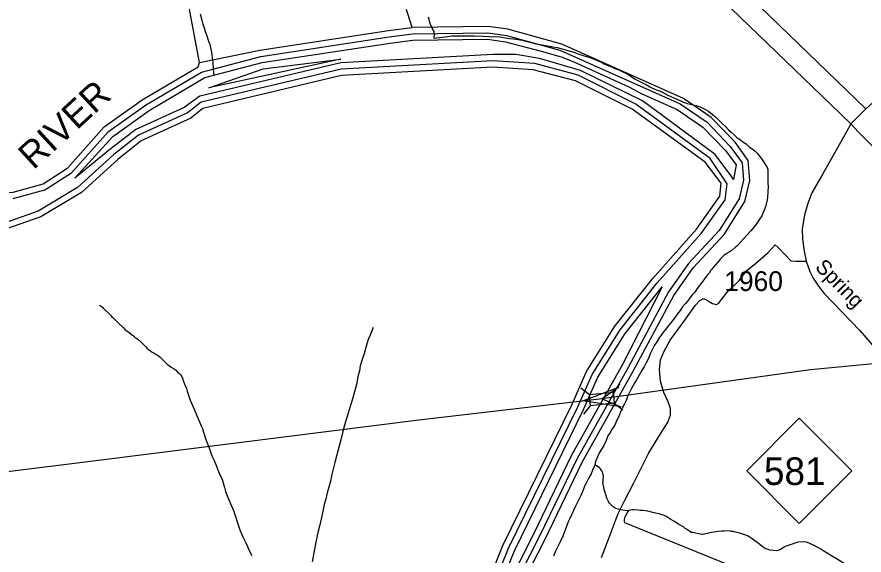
# Model space of a CAD drawing. Extents: x 2260773 to 2342389, y 552869 to 618546.
# Drawn here: x 2311230 to 2316600, y 569925 to 573337 of the extents above; entities that cross this region are included whole.
import ezdxf

# ---------------------------------------------------------------- set-up
doc = ezdxf.new("R2010")
doc.units = 0
for name, color, linetype in [('Exist Boundary Political Urban Extension UEB', 7, 'Continuous'), ('Exist Hydrographic Buffer Line', 7, 'Continuous'), ('Exist Hydrographic Misc Water Feature', 7, 'Continuous'), ('Exist Hydrographic River Shore', 7, 'Continuous'), ('Exist Hydrographic River Shore Label', 7, 'Continuous'), ('Exist Road Non-System Type 51', 7, 'Continuous'), ('Exist Road Primary NC Attributed', 7, 'Continuous'), ('Exist Road Primary NC Shield CELL', 7, 'Continuous'), ('Exist Road Primary NC Shield Number Label', 7, 'Continuous'), ('Exist Road Primary NC Structure Standard Bridge CELL', 7, 'Continuous'), ('Exist Road Secondary Structure Standard Bridge Attributed CELL', 7, 'Continuous'), ('Exist Road Secondary Type 51 Attributed', 7, 'Continuous'), ('Exist Road Secondary Type 51 Label', 7, 'Continuous'), ('Exist Road Secondary Type 51 Number Label', 7, 'Continuous')]:
    doc.layers.add(name, color=color, linetype=linetype)

msp = doc.modelspace()

# ---------------------------------------------------------------- linework, layer by layer
at = {"layer": 'Exist Boundary Political Urban Extension UEB'}
msp.add_line((2315604, 573728.1), (2316611.8, 572753.6), dxfattribs=at)
at = {"layer": 'Exist Hydrographic Buffer Line'}
for points in [[(2311206.4, 572185.7), (2311405.9, 572240.8), (2311574.7, 572347.3), (2311810.1, 572609.6), (2312045.1, 572776.5), (2312399.8, 572986.9), (2312776.3, 573086.3), (2313589.7, 573210.9), (2313737, 573229.7), (2314214.7, 573236), (2314334.1, 573218.9), (2314670.8, 573125.9), (2315434.8, 572785.6), (2315604.4, 572669), (2315751.6, 572516), (2315827.3, 572412.7), (2315836.1, 572302.7), (2315807.2, 572182.8), (2315681.5, 571982.7), (2315487.1, 571774), (2315360.6, 571594.1)], [(2311596.4, 572313.5), (2311837, 572579.6), (2312067, 572742.9), (2312419.9, 572952.5), (2312783.3, 573046.9), (2313595.3, 573171.3), (2313739.8, 573189.7), (2314212.1, 573195.9), (2314325.9, 573179.6), (2314552.6, 573120.4), (2314678.9, 573083.6), (2314761, 573053.1), (2315109.2, 572894.2), (2315192, 572849.8)], [(2314391.6, 573098.4), (2314249.4, 573097.8), (2313283, 573046), (2312388.7, 572834.4), (2312289.5, 572763), (2311984, 572623.4), (2311819.5, 572495.6), (2311596.4, 572313.5)], [(2315771.4, 572306.6), (2315762.5, 572322.3), (2315656, 572464.3), (2315194.5, 572804.7), (2314802, 572997.3), (2314543.2, 573074.1), (2314391.6, 573098.4)], [(2314265.4, 569767.5), (2314346.8, 569968.8), (2314786.2, 570864.7), (2314875.8, 571070.7), (2315053, 571352.6), (2315289, 571651.5), (2315568.1, 571963.9), (2315719, 572176.9), (2315733.1, 572278.9), (2315624.3, 572440.1), (2315153.9, 572784.1), (2314788.1, 572966.6), (2314513.5, 573040.7), (2314246.7, 573057.8), (2313285, 573006.1), (2312398, 572795.6), (2312310.8, 572728.8), (2312000.8, 572587), (2311844.3, 572464.3), (2311614.3, 572255.8), (2311364.3, 572105.3), (2311148.8, 572030.2)], [(2312447, 572888), (2312790.2, 573007.5), (2313282.8, 573069.8), (2312447, 572888)], [(2315192, 572849.8), (2315415.1, 572750.5), (2315578.3, 572638.4), (2315721, 572490.2), (2315788.3, 572398.2), (2315771.4, 572306.6)], [(2313673.8, 568701.3), (2313904.7, 568943.6), (2314301.3, 569750), (2314383.3, 569952.5), (2314822.1, 570847.1), (2314911.3, 571052), (2315085.8, 571329.5), (2315319.6, 571625.8), (2315069, 571133.4), (2314743.6, 570553.2), (2314504.5, 570057.7), (2314326.1, 569706.6), (2314210.8, 569437.1), (2313955.6, 568935.8), (2313839.1, 568802.7), (2313673.8, 568701.3)], [(2315360.6, 571594.1), (2315104.3, 571114.2), (2314778.2, 570533.6), (2314540.6, 570039.9), (2314361.6, 569688.5)]]:
    msp.add_lwpolyline(points, dxfattribs=at)
at = {"layer": 'Exist Hydrographic Misc Water Feature'}
for points in [[(2312387.3, 573047.9), (2312307.3, 573477.8), (2312297.3, 573677.6), (2312261.2, 573935.4), (2312256.3, 574394.6), (2312296.3, 574553.7), (2312538.2, 575229.7), (2312553.2, 575440.3), (2312609.2, 575580.4), (2312632.3, 575755.2), (2312626.2, 576329.2)], [(2313734.3, 573269.6), (2313691.2, 573409), (2313688.4, 573609.2), (2313769.4, 573884.7), (2313850.4, 574052.1), (2313973.2, 574214.6), (2314451.4, 574716.3), (2314608.2, 574853.8), (2314699.3, 574919.9), (2314765.3, 574971.8), (2315021.2, 575182.3), (2315261.3, 575316.7), (2316042.3, 575630.7), (2316170.4, 575687.9), (2316365.9, 575763.4), (2316423.1, 575787.4), (2316496.3, 575825.2), (2316551.1, 575861.8), (2316674.6, 575955.6), (2316748.9, 575985.4), (2317093.3, 576070), (2317391.4, 576239.6), (2317465.4, 576314.7)], [(2312391, 573357.3), (2312401.5, 573315.5), (2312407.8, 573291.5), (2312416.2, 573267.9), (2312424, 573244), (2312430.6, 573224), (2312444.7, 573184.1), (2312451.1, 573168.2), (2312455.2, 573152.2), (2312459.5, 573132.4), (2312463.8, 573112.3), (2312465.8, 573094.2), (2312467.9, 573078.4), (2312469.7, 573064.4), (2312472.4, 573048.6), (2312474.7, 573006.5), (2312479, 572968.5)], [(2313836.6, 573337.2), (2313846.9, 573297.1), (2313852.8, 573281.2), (2313859.4, 573269.2), (2313865.5, 573255.3), (2313871.7, 573243.5), (2313873.5, 573237.5), (2313875.6, 573231.6), (2313872.3, 573201.6)], [(2313872.3, 573201.6), (2313891.8, 573203.6), (2313910, 573205.7), (2313927.9, 573208.3), (2313945.7, 573210.4), (2313985.7, 573216.6), (2314009.7, 573217), (2314031.8, 573217.4), (2314050.1, 573217.5), (2314089.7, 573217.6), (2314127.6, 573216.3), (2314185.6, 573214.9), (2314225.8, 573213.3), (2314247.5, 573211.6), (2314277.5, 573212), (2314351.5, 573200.4), (2314377.8, 573196.9), (2314431.7, 573189.6), (2314455.9, 573183.9), (2314473.5, 573178), (2314497.7, 573172.3), (2314522.3, 573166.2), (2314570.1, 573157), (2314626.3, 573147.7), (2314653.8, 573142), (2314686.6, 573134.2), (2314716.3, 573126.5), (2314766.3, 573111.2), (2314784.6, 573103.2), (2314800.6, 573097.6), (2314818.8, 573091.6), (2314840.4, 573085.9), (2314860.7, 573080), (2314885.1, 573070.3), (2314908.8, 573060.6), (2314934.9, 573049), (2314953.3, 573039.3), (2315003.4, 573017.6), (2315019.4, 573009.9), (2315045.4, 573000.3), (2315071.6, 572988.7), (2315097.7, 572975), (2315117.8, 572963), (2315133.8, 572953.4), (2315149.8, 572943.2), (2315194.5, 572919.9), (2315208.4, 572912.1), (2315224, 572904.1), (2315242.5, 572894.4), (2315282.6, 572875), (2315304.6, 572867.2), (2315318.5, 572861.1), (2315356.9, 572841.5), (2315375.3, 572831.9), (2315393.2, 572823.9), (2315413.3, 572814.4), (2315437.5, 572804.6), (2315455.3, 572796.7), (2315477.9, 572788.9), (2315497.5, 572783), (2315535.5, 572775.7), (2315559.9, 572765.9), (2315589.8, 572752.1), (2315613.8, 572738.4), (2315639.8, 572718.6), (2315662.6, 572699), (2315678.6, 572683.2), (2315700.5, 572661.6), (2315723.3, 572639.6), (2315741.1, 572621.9), (2315757.1, 572606), (2315775.6, 572588.3), (2315795.5, 572570.7), (2315815.8, 572556.7), (2315831.6, 572545), (2315852.1, 572533), (2315872.2, 572513.3), (2315888.6, 572503.6), (2315906.6, 572487.9), (2315922.8, 572472), (2315934.9, 572456.1), (2315947, 572442.1), (2315957.1, 572428.4), (2315965.3, 572416.2), (2315985.6, 572382.7), (2315989.7, 572368.7), (2315989.9, 572356.5), (2315990.1, 572342.7), (2315990.3, 572300.9), (2315990.3, 572282.7), (2315992.7, 572258.8), (2315987.6, 572194.7), (2315985.8, 572176.7), (2315974.3, 572132.6), (2315966.7, 572112.6), (2315959.1, 572092.3), (2315952.6, 572076.7), (2315933.5, 572048.3), (2315915.4, 572022.2), (2315905.4, 572007.9)], [(2315905.4, 572007.9), (2315882, 571979.8), (2315856.4, 571953.7), (2315834.6, 571929.4), (2315801, 571891), (2315792.8, 571882.9), (2315783, 571874.7), (2315763.3, 571858.6), (2315751.8, 571850.6), (2315739.3, 571842.3), (2315733.6, 571838.3), (2315721.5, 571832), (2315711.6, 571824.2), (2315701.8, 571815.9), (2315690.1, 571803.9), (2315672.2, 571781.4), (2315658.1, 571765.3), (2315642.3, 571747.4), (2315634.7, 571737.2), (2315626.5, 571729.1), (2315619.1, 571715.2), (2315609.1, 571702.9), (2315599.2, 571690.6), (2315589.4, 571676.8), (2315577.3, 571660.7), (2315557.6, 571634.5), (2315542, 571614.5), (2315526.5, 571592.1), (2315510.7, 571573.8), (2315492.8, 571551.8), (2315481.3, 571535.7), (2315465.6, 571517.4), (2315449.4, 571499.5), (2315433.4, 571475.1), (2315415.7, 571453.1), (2315402.2, 571432.8), (2315380.3, 571406.5), (2315360.6, 571380.2), (2315343.1, 571356.2), (2315329, 571340), (2315313.2, 571320.1), (2315301.7, 571301.9), (2315285.7, 571277.6), (2315272, 571255.7), (2315258.2, 571229.4), (2315246.6, 571205.2), (2315229.3, 571163.2), (2315219.3, 571143.2), (2315205.3, 571119), (2315194.1, 571098.8), (2315156.3, 571036.3), (2315146.9, 571018.3), (2315125, 570980.2), (2315099.5, 570929.7), (2315092.2, 570905.7), (2315080.3, 570883.5), (2315066.7, 570857.6), (2315056.7, 570833.5), (2315045, 570803.3), (2315031.3, 570775.3), (2315019.8, 570749.1), (2315003.8, 570725.1), (2314990.4, 570702.8), (2314976.5, 570680.6), (2314964.6, 570650.7), (2314951.1, 570620.3), (2314935.3, 570596.3), (2314923.8, 570576.2), (2314911.7, 570552), (2314898.4, 570517.9), (2314892.6, 570495.7)], [(2311753.3, 571509.6), (2311771.5, 571495.9), (2311779.5, 571487.8), (2311811.5, 571456.2), (2311822, 571446.6), (2311830, 571438.5), (2311838, 571430.4), (2311848.2, 571420.7), (2311858.5, 571410.6), (2311874.5, 571394.9), (2311902.6, 571367.1), (2311914.7, 571355.5), (2311927.2, 571345.6), (2311940.7, 571335.8), (2311953.2, 571325.9), (2311969, 571314.1), (2311977, 571306), (2311989.3, 571298.1), (2311997.3, 571290.4), (2312005.7, 571286.3), (2312011.5, 571280.5), (2312017.8, 571274.7), (2312027.9, 571264.7), (2312035.9, 571256.6), (2312045.9, 571245), (2312053.9, 571236.9), (2312064.2, 571229.2), (2312076, 571219.3), (2312086.3, 571211.3), (2312100.2, 571205.6), (2312112.3, 571197.6), (2312124.2, 571189.8), (2312136.7, 571179.8), (2312150.9, 571167.9), (2312165.2, 571152), (2312182.9, 571136.3), (2312195.4, 571126.3), (2312207.3, 571116.4), (2312221.4, 571107), (2312235.4, 571098.9), (2312249.3, 571083.3), (2312267.8, 571069.2), (2312280.1, 571047.5), (2312286, 571025.5), (2312296.7, 570999.6), (2312304.7, 570981.7), (2312309, 570963.7), (2312327.4, 570906.2), (2312335.4, 570888.3), (2312356.6, 570838.5), (2312397.2, 570744.8), (2312405.6, 570726.9), (2312413.4, 570705.1), (2312419.5, 570683.1), (2312426.1, 570663.4), (2312434.3, 570641.5), (2312444.3, 570615.6), (2312454.8, 570585.7), (2312465.2, 570553.7), (2312477.3, 570527.9), (2312489.8, 570498.1), (2312504.2, 570466.3), (2312516.7, 570434.4), (2312530.8, 570406.8), (2312537, 570382.7), (2312545.2, 570352.7), (2312551.6, 570327), (2312561.6, 570301.2), (2312574.1, 570270.9), (2312588.7, 570241.1), (2312603, 570207.3), (2312613.1, 570175.4), (2312623.5, 570141.8), (2312631.5, 570115.8), (2312641.8, 570085.9), (2312654.1, 570060.1), (2312664.5, 570036.2), (2312681.2, 570002.6), (2312691.2, 569978.3), (2312701.7, 569954.5), (2312711.9, 569934.6), (2312715.8, 569922.7)], [(2313487.6, 571368.1), (2313468.1, 571320), (2313456.9, 571292.1), (2313449.3, 571269.7), (2313441.1, 571241.7), (2313433.3, 571209.7), (2313425.5, 571183.7), (2313416.1, 571157.5), (2313406.6, 571125.7), (2313400.7, 571093.3), (2313391, 571055.4), (2313381.8, 571005.4), (2313370.3, 570959.2), (2313358.8, 570921.2), (2313318, 570790.7), (2313306.4, 570748.6), (2313295.1, 570708.6), (2313285.6, 570664.6), (2313254.5, 570552.1), (2313245.3, 570512.1), (2313233.8, 570470.1), (2313224.1, 570428.1), (2313216.7, 570393.9), (2313206.5, 570355.8), (2313197.3, 570319.8), (2313187.8, 570281.9), (2313178, 570245.7), (2313168.6, 570203.3), (2313157.3, 570153.5), (2313147.4, 570107.5), (2313138.2, 570067.1), (2313122.6, 569996.9), (2313115.2, 569963.1), (2313100.3, 569883.1)], [(2314892.6, 570495.7), (2314890.8, 570489.9), (2314878.7, 570463.7), (2314869.3, 570439.6), (2314855.3, 570415.3), (2314843.6, 570393.6), (2314830.1, 570365.2), (2314816.2, 570333.2), (2314804.5, 570303), (2314771.2, 570234.6), (2314746.2, 570180.4), (2314734.5, 570156.2), (2314724.3, 570136.2), (2314714.9, 570112.1), (2314689.4, 570044.1), (2314675.9, 570013.7), (2314660.3, 569983.6), (2314644.3, 569949.5), (2314631, 569917.5)], [(2315107.5, 570206.3), (2315101.6, 570206.4), (2315081.5, 570208.2), (2315071.6, 570210.1), (2315057.5, 570211.8), (2315049.3, 570213.8), (2315041.5, 570215.8), (2315029.4, 570219.7), (2315021.4, 570223.3), (2315017.5, 570227.5), (2315009.1, 570231.2), (2315001.1, 570239.3), (2314997.2, 570243.1), (2314989, 570250.9), (2314983.1, 570255), (2314978.8, 570265), (2314974.9, 570272.9), (2314968.7, 570284.7), (2314956.6, 570328.7), (2314952.3, 570340.7), (2314950.3, 570354.4), (2314947.8, 570360.5), (2314945.7, 570376.6), (2314943.7, 570386.7), (2314945.5, 570392.5), (2314945.3, 570408.7), (2314947.4, 570424.6), (2314945.1, 570436.3), (2314943.1, 570442.3), (2314941, 570450.3), (2314938.6, 570458.4), (2314932.6, 570466.2), (2314928.7, 570472.4), (2314922.4, 570478.3), (2314914.4, 570484.3), (2314902.7, 570490.1), (2314898.8, 570492), (2314892.6, 570495.7)], [(2315911.3, 569793.3), (2315082.5, 570130.1), (2315082.1, 570138.3), (2315082.3, 570144), (2315084, 570162.3), (2315085.8, 570168.2), (2315099.5, 570194.1), (2315107.5, 570206.3)], [(2315953.4, 569979.6), (2315929.6, 569999.4), (2315915, 570009.3), (2315901.3, 570019.1), (2315889, 570029.1), (2315860.9, 570046.6), (2315850.8, 570050.2), (2315818.7, 570061.9), (2315776.6, 570071.5), (2315770.5, 570073.6), (2315758.6, 570075.4), (2315744.6, 570079.1), (2315712.4, 570077.1), (2315698.5, 570076.8), (2315676.3, 570074.4), (2315662.8, 570072.4), (2315648.9, 570070.1), (2315632.7, 570068), (2315624.7, 570066), (2315616.7, 570063.9), (2315606.6, 570061.8), (2315597, 570059.6), (2315589, 570057.6), (2315578.7, 570055.5), (2315570.7, 570055.5), (2315562.5, 570057.5), (2315553.1, 570059.3), (2315533, 570063.1), (2315524.6, 570066.8), (2315514.8, 570068.7), (2315504.9, 570068.6), (2315494.9, 570074.6), (2315488.7, 570078.3), (2315480.3, 570084.5), (2315474.6, 570088.6), (2315466.8, 570094.2), (2315454.3, 570104.2), (2315426.4, 570119.7), (2315398.3, 570137.4), (2315374.1, 570151.1), (2315343.8, 570170.7), (2315325.7, 570178.7), (2315307.5, 570184.7), (2315261.5, 570194.1), (2315229.5, 570203.7), (2315215.4, 570205.4), (2315199.4, 570207.4), (2315181.1, 570207.3), (2315167.4, 570209), (2315141.4, 570210.9), (2315129.5, 570210.7), (2315121.5, 570208.6), (2315113.5, 570206.6), (2315107.5, 570206.3)], [(2316474.2, 569871.2), (2316345.8, 569949.8), (2316325.7, 569961.7), (2316307.3, 569973.4), (2316279.4, 569986.9), (2316257.1, 569998.8), (2316234.9, 570006.5), (2316213.2, 570008.2), (2316185.1, 570005.9), (2316167, 570001.8), (2316161.1, 569999.8), (2316151.2, 569995.6), (2316143.3, 569993.6), (2316125.6, 569987.3), (2316113.3, 569983.1), (2316101.2, 569979.2), (2316093.4, 569975.2), (2316083.4, 569969), (2316071.5, 569961), (2316053.8, 569954.8), (2316042, 569952.5), (2316023.9, 569954.4), (2316003.4, 569956.3), (2315991.3, 569960.1), (2315973.5, 569967.6), (2315965.7, 569971.7), (2315953.4, 569979.6)]]:
    msp.add_lwpolyline(points, dxfattribs=at)
at = {"layer": 'Exist Hydrographic River Shore'}
for points in [[(2312387.3, 573047.9), (2312769.3, 573125.7), (2313584.2, 573250.5), (2313734.3, 573269.6)], [(2314397.2, 569670.3), (2314576.2, 570022.1), (2314813.3, 570514.1), (2315139.3, 571095), (2315393.4, 571571.2), (2315516.4, 571746.8), (2315713.3, 571958.2), (2315844.3, 572167), (2315876.3, 572299.5), (2315866.2, 572427.1), (2315782.4, 572541.8), (2315630.4, 572699.8), (2315454.3, 572820.6), (2314684.3, 573163.6), (2314342.3, 573258.2), (2314217.2, 573276), (2313734.3, 573269.6)], [(2308936.9, 572246.2), (2309155.4, 572215), (2309922.2, 572252.7), (2310338.2, 572282.6), (2310805.1, 572212.9), (2311205.2, 572225.7), (2311395.3, 572279.3), (2311553.2, 572380.8), (2311783.2, 572639.6), (2312023.3, 572810.1), (2312379.3, 573021.3), (2312387.3, 573047.9)], [(2314229.3, 569784.9), (2314310.3, 569985.2), (2314750.3, 570882.3), (2314840.4, 571089.4), (2315020.4, 571375.7), (2315258.2, 571677.3), (2315538.3, 571990.6), (2315686.4, 572199.9), (2315693.4, 572282.3), (2315592.3, 572416), (2315130.3, 572751.7), (2314770.2, 572930.8), (2314503.2, 573002.1), (2314244.3, 573017.9), (2313287.3, 572966.1), (2312407.2, 572756.6), (2312332.2, 572694.6), (2312017.2, 572550.6), (2311869.1, 572433), (2311638.3, 572223.5), (2311381.3, 572068.8), (2311157.2, 571990.8)]]:
    msp.add_lwpolyline(points, dxfattribs=at)
at = {"layer": 'Exist Road Non-System Type 51'}
for points in [[(2315359.3, 570777.3), (2315372.4, 570811.5), (2315372.4, 570854.9), (2315358.8, 570895.8), (2315330.3, 570956.6), (2315309.2, 571028.5), (2315303, 571101.7), (2315310.5, 571162.4), (2315330.3, 571214.5), (2315371.2, 571286.4), (2315464.1, 571414.1), (2315532.3, 571508.4), (2315559.6, 571539.4), (2315576.9, 571549.3), (2315589.3, 571549.3), (2315611.6, 571536.9), (2315640.1, 571519.6), (2315663.7, 571514.6), (2315679.1, 571522), (2315696.5, 571545.6), (2315736.2, 571596.4), (2315808, 571665.9), (2315857.6, 571729.1), (2315910.9, 571772.5), (2315990.2, 571840.7), (2316037.3, 571891.6), (2316054.6, 571874.2), (2316103, 571823.4), (2316135.8, 571791.1), (2316169.3, 571787.4), (2316232.3, 571788.9)], [(2314934.7, 569908.7), (2314983.3, 570037.3), (2315041.6, 570187.7), (2315080.8, 570268.1), (2315138.2, 570378.7), (2315236.1, 570573.4), (2315309.2, 570693.7), (2315353.8, 570763.1), (2315359.3, 570777.3)]]:
    msp.add_lwpolyline(points, dxfattribs=at)
at = {"layer": 'Exist Road Primary NC Attributed'}
for points in [[(2316748, 571146.5), (2316260.9, 571098.5), (2314939.2, 570915.4)], [(2314939.2, 570915.4), (2313777.3, 570780.4), (2311764.7, 570527.1), (2310456.1, 570364.6)]]:
    msp.add_lwpolyline(points, dxfattribs=at)
at = {"layer": 'Exist Road Primary NC Shield CELL'}
msp.add_lwpolyline([(2315855.9, 570458.9), (2316188.9, 570791.9), (2316521.9, 570458.9), (2316188.9, 570125.9)], close=True, dxfattribs=at)
at = {"layer": 'Exist Road Primary NC Structure Standard Bridge CELL'}
for p, q in [((2315009.3, 570957.4), (2315052.8, 571011)), ((2314805.4, 570985.5), (2314859, 570942)), ((2315016.5, 570888.8), (2315070.1, 570845.4)), ((2314822.9, 570818.2), (2314866.3, 570871.8))]:
    msp.add_line(p, q, dxfattribs=at)
msp.add_lwpolyline([(2314859, 570942), (2315009.3, 570957.8), (2315016.6, 570887.6), (2314866.3, 570871.8)], close=True, dxfattribs=at)
at = {"layer": 'Exist Road Secondary Structure Standard Bridge Attributed CELL'}
msp.add_lwpolyline([(2315058.5, 570864.1), (2314817.9, 570903.1), (2315045.8, 570989.6), (2314939.2, 570915.4)], close=True, dxfattribs=at)
at = {"layer": 'Exist Road Secondary Type 51 Attributed'}
for points in [[(2314069.6, 575024.6), (2314093.2, 575002.7), (2314138.7, 574957.2), (2314251.5, 574840.7), (2314562.6, 574538.5), (2315526.9, 573613.6), (2316389.7, 572782.5), (2316516.1, 572659.8)], [(2317794.6, 573735.6), (2317730.3, 573717), (2317667.5, 573681.3), (2317606.1, 573648.4), (2317516.2, 573579.9), (2317412, 573492.7), (2316946.6, 573051.3), (2316611.8, 572753.6), (2316605.3, 572747.8), (2316516.1, 572659.8)], [(2316516.1, 572659.8), (2316487.6, 572608.9), (2316330.2, 572327.4), (2316269.5, 572220.5), (2316243.5, 572153.5), (2316223, 572081), (2316208.2, 571991.7), (2316210, 571928.5), (2316219.3, 571852.2), (2316232.3, 571788.9), (2316256.5, 571723.8), (2316277, 571680.3), (2316311.2, 571629.9), (2316347.1, 571584), (2316572.7, 571349.7), (2316748, 571146.5)], [(2316516.1, 572659.8), (2316564.4, 572605.2), (2316737.9, 572432.8), (2316955.6, 572212.1), (2317894.1, 571250.1)]]:
    msp.add_lwpolyline(points, dxfattribs=at)

# ---------------------------------------------------------------- texts
at = {"layer": 'Exist Hydrographic River Shore Label'}
msp.add_text('RIVER', height=167.32, rotation=42.6147, dxfattribs=at).set_placement((2311334.9, 572363.2))
at = {"layer": 'Exist Road Primary NC Shield Number Label'}
msp.add_text('581', height=175, dxfattribs=at).set_placement((2315965.1, 570369.2))
at = {"layer": 'Exist Road Secondary Type 51 Label'}
msp.add_text('Spring', height=95, rotation=314.5175, dxfattribs=at).set_placement((2316284.1, 571745.1))
at = {"layer": 'Exist Road Secondary Type 51 Number Label'}
msp.add_text('1960', height=125, dxfattribs=at).set_placement((2315713.7, 571599.1))

doc.saveas('drawing.dxf')
